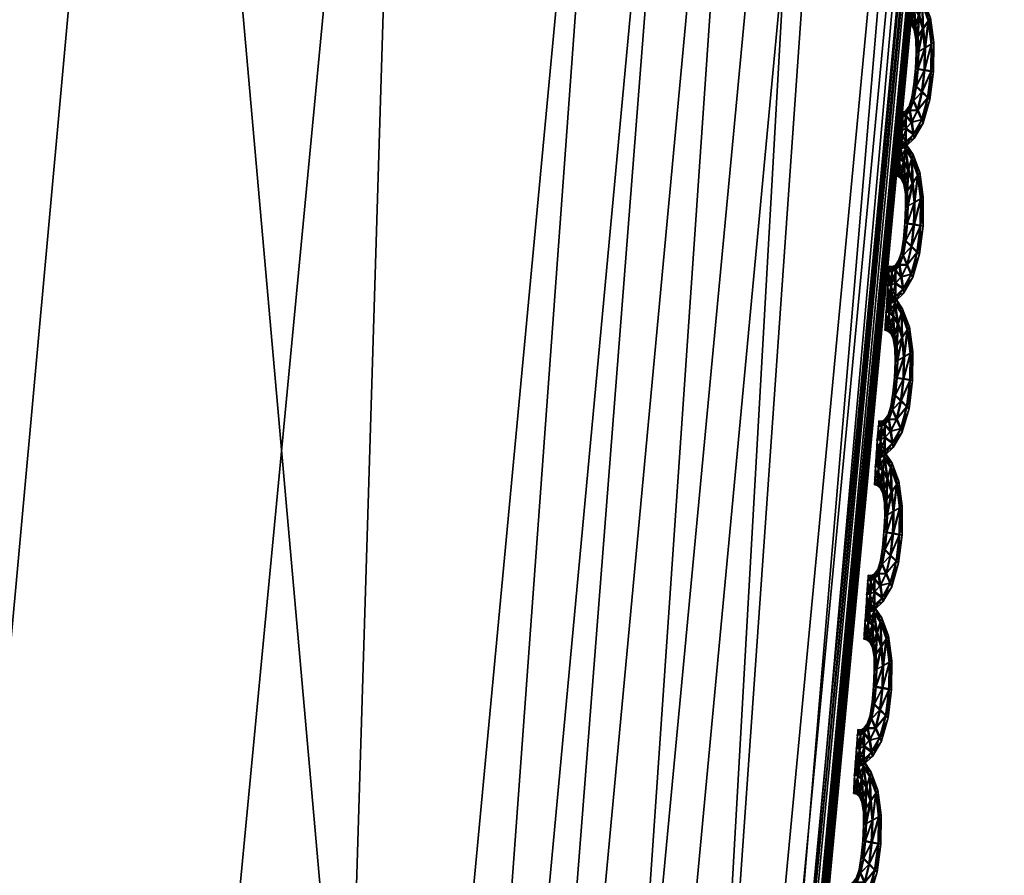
# Model space of a CAD drawing. Extents: x -7.4 to 7.4, y -11.5 to 9.8.
# Tile 366 of 469: x 7.056 to 7.428, y -0.808 to -0.485. Entities that reach past the tile are written whole.
import ezdxf

# ---------------------------------------------------------------- set-up
doc = ezdxf.new("R2010")
doc.units = 0
doc.header["$MEASUREMENT"] = 0
for name, color, linetype in [('A-FURN-3-ST', 150, 'Continuous'), ('A-FURN-3-ST-SEAM', 130, 'Continuous'), ('A-FURN-3-ST-SI', 160, 'Continuous')]:
    doc.layers.add(name, color=color, linetype=linetype)

msp = doc.modelspace()

# ---------------------------------------------------------------- meshes
at = {"layer": 'A-FURN-3-ST'}
mesh = msp.add_polyface(dxfattribs=at)
corners = [(7.22977, 2.47974, 1.00292), (7.35379, 1.23499, 1.00342), (7.0974, 1.23355, 0.61819), (6.97746, 2.47748, 0.61819), (7.36432, -0.11388, 1.00364), (7.10761, -0.11441, 0.61819), (7.23187, -1.52018, 1.00345), (6.97947, -1.51977, 0.61819), (6.94358, -2.93336, 1.00296), (6.70064, -2.932, 0.61819), (6.49747, -4.30695, 1.00243), (6.26973, -4.302, 0.61819), (2.26399, -2.9313, 0.55836), (2.16775, -1.51952, 0.55836), (3.0253, -1.51952, 0.55836), (3.10702, -2.9313, 0.55836), (2.93167, -0.11466, 0.55836), (2.84505, 1.23285, 0.55836), (2.08805, -0.11466, 0.55836), (2.77575, 2.47636, 0.55836), (2.02663, 1.23285, 0.55836), (2.45224, -5.39073, 0.55836), (2.3693, -4.27613, 0.55836), (3.15503, -4.27547, 0.55836), (4.17159, -2.9313, 0.55836), (5.25451, -2.9313, 0.55836), (4.97271, -4.28639, 0.55836), (4.06343, -4.27934, 0.55836), (3.87811, -5.41615, 0.55836), (4.60186, -5.47272, 0.55836), (6.4913, -0.11462, 0.56582), (6.37871, -1.51956, 0.56582), (5.48815, -0.11466, 0.55836), (5.42456, -1.51952, 0.55836), (6.12967, -2.93138, 0.56582), (6.47938, 1.23293, 0.56582), (6.36909, 2.47649, 0.56582), (5.45958, 1.23285, 0.55836), (5.36104, 2.47636, 0.55836), (5.74344, -4.29463, 0.56582), (4.17689, -0.11466, 0.55836), (4.20372, -1.51956, 0.55836), (4.11143, 1.23285, 0.55836), (4.02429, 2.47636, 0.55836)]
mesh.append_faces([[corners[k] for k in face] for face in [(0, 1, 2), (2, 3, 0), (4, 5, 2), (2, 1, 4), (6, 7, 5), (5, 4, 6), (8, 9, 7), (7, 6, 8), (10, 11, 9), (9, 8, 10), (24, 25, 26), (26, 27, 24), (27, 26, 29), (30, 5, 7), (7, 31, 30), (32, 30, 31), (31, 33, 32), (33, 31, 34), (34, 25, 33), (31, 7, 9), (9, 34, 31), (3, 2, 35), (35, 36, 3), (36, 35, 37), (37, 38, 36), (35, 30, 32), (32, 37, 35), (2, 5, 30), (30, 35, 2), (34, 9, 11), (11, 39, 34), (25, 34, 39), (39, 26, 25), (40, 32, 33), (33, 41, 40), (41, 33, 25), (25, 24, 41), (38, 37, 42), (42, 43, 38), (37, 32, 40), (40, 42, 37)]])
mesh.append_faces([[corners[k] for k in face] for face in [(12, 13, 14), (14, 15, 12), (16, 14, 13), (17, 16, 18), (19, 17, 20), (21, 22, 23), (22, 12, 15), (15, 23, 22), (27, 23, 15), (14, 16, 40), (15, 14, 41), (17, 19, 43), (16, 17, 42)]], dxfattribs={"vtx0": -1, "vtx1": -1, "vtx2": -1})
mesh.append_faces([[corners[k] for k in face] for face in [(15, 24, 27), (23, 27, 28)]], dxfattribs={"vtx0": -1, "vtx2": -1})
mesh.append_faces([[corners[k] for k in face] for face in [(40, 41, 14), (41, 24, 15), (43, 42, 17), (42, 40, 16)]], dxfattribs={"vtx1": -1, "vtx2": -1})
mesh = msp.add_polyface(dxfattribs=at)
corners = [(7.42329, -0.11335, 17.73472), (7.29032, -1.52059, 17.72529), (7.2887, -1.52055, 17.71875), (7.42159, -0.11343, 17.72818), (6.99958, -2.93456, 17.69562), (7.00104, -2.93481, 17.70216), (7.29305, -1.52076, 17.73624), (7.4261, -0.11318, 17.74563), (7.00286, -2.93505, 17.73015), (7.2923, -1.52068, 17.75301), (7.27821, -1.51994, 17.76499), (7.4253, -0.11322, 17.76233), (7.41066, -0.11417, 17.77427), (7.00353, -2.93522, 17.71323), (6.90828, -2.91548, 17.75491), (7.19048, -1.5147, 17.77811), (7.16159, -1.51161, 17.86532), (7.32012, -0.12072, 17.78766), (7.29174, -0.12455, 17.87437), (7.21133, -1.51619, 17.76035), (7.34141, -0.11883, 17.76993), (6.9283, -2.92042, 17.737), (6.95977, -2.92669, 17.74057), (7.24537, -1.51812, 17.76362), (7.37663, -0.11644, 17.77306), (6.98992, -2.93254, 17.74221), (6.2829, -0.14293, 18.34951), (6.17035, -1.4969, 18.34232), (6.78616, -1.4995, 18.23655), (6.9137, -0.13967, 18.24374), (6.50859, -2.86604, 18.21899), (7.42329, -0.11335, 17.72247), (7.29032, -1.52059, 17.71304), (7.29305, -1.52076, 17.70791), (7.4261, -0.11318, 17.71734), (7.00353, -2.93522, 17.68478), (7.00104, -2.93481, 17.68992), (6.78853, -2.88553, 18.02829), (7.07303, -1.50547, 18.04795), (7.20377, -0.13218, 18.05602)]
mesh.append_faces([[corners[k] for k in face] for face in [(0, 1, 2), (2, 3, 0), (4, 2, 1), (5, 1, 6), (7, 6, 1), (1, 0, 7), (8, 9, 10), (9, 11, 12), (12, 10, 9), (6, 7, 11), (11, 9, 6), (13, 6, 9), (14, 15, 16), (15, 17, 18), (18, 16, 15), (19, 20, 17), (17, 15, 19), (21, 19, 15), (22, 23, 19), (23, 24, 20), (20, 19, 23), (10, 12, 24), (24, 23, 10), (25, 10, 23), (26, 27, 28), (28, 29, 26), (30, 28, 27), (31, 32, 33), (33, 34, 31), (35, 33, 32), (36, 32, 2), (3, 2, 32), (32, 31, 3), (37, 38, 28), (29, 28, 38), (38, 39, 29), (39, 38, 16), (16, 18, 39), (16, 38, 37)]])
at = {"layer": 'A-FURN-3-ST-SEAM'}
mesh = msp.add_polyface(dxfattribs=at)
corners = [(7.39883, -0.48518, 17.73038), (7.39994, -0.49404, 17.73042), (7.39748, -0.49548, 17.73168), (7.39729, -0.50389, 17.73164), (7.40097, -0.49342, 17.72703), (7.39677, -0.48823, 17.73168), (7.39483, -0.50348, 17.73035), (7.39982, -0.50426, 17.73038), (7.40089, -0.5043, 17.72703), (7.3997, -0.48399, 17.72703), (7.39653, -0.47892, 17.73035), (7.39507, -0.49688, 17.73038), (7.3942, -0.51003, 17.73031), (7.39634, -0.51217, 17.7316), (7.40006, -0.50409, 17.72365), (7.40017, -0.49388, 17.72369), (7.39519, -0.48308, 17.73164), (7.39483, -0.4912, 17.73038), (7.39401, -0.50323, 17.727), (7.39428, -0.49734, 17.72703), (7.39859, -0.51427, 17.73035), (7.39954, -0.51497, 17.72696), (7.39883, -0.5141, 17.72361), (7.39907, -0.48506, 17.72365), (7.39713, -0.47727, 17.72696), (7.39409, -0.47521, 17.73031), (7.3942, -0.49227, 17.72703), (7.39349, -0.50912, 17.72696), (7.39321, -0.51551, 17.73027), (7.39471, -0.51909, 17.73152), (7.39669, -0.51192, 17.72232), (7.3976, -0.50364, 17.7224), (7.3978, -0.49528, 17.7224), (7.39337, -0.48007, 17.7316), (7.39396, -0.48724, 17.73038), (7.39361, -0.48868, 17.72703), (7.39531, -0.49672, 17.72365), (7.39507, -0.50331, 17.72365), (7.39507, -0.49103, 17.72365), (7.3963, -0.52259, 17.73027), (7.39701, -0.52383, 17.72688), (7.39653, -0.52242, 17.72354), (7.39503, -0.51884, 17.72228), (7.39713, -0.48803, 17.7224), (7.39677, -0.47875, 17.72361), (7.39444, -0.47332, 17.72692), (7.39234, -0.47369, 17.73027), (7.3942, -0.48708, 17.72365), (7.39444, -0.50982, 17.72361), (7.39273, -0.51406, 17.72692), (7.39178, -0.51913, 17.73027), (7.39246, -0.52362, 17.73149), (7.39345, -0.5153, 17.72354), (7.39258, -0.47171, 17.72688), (7.39191, -0.4788, 17.73156), (7.39273, -0.48489, 17.73038), (7.39262, -0.48662, 17.72703), (7.39298, -0.48473, 17.72365), (7.39555, -0.48288, 17.7224), (7.39321, -0.52807, 17.73019), (7.39361, -0.52964, 17.72685), (7.39345, -0.52787, 17.7235), (7.39278, -0.52337, 17.72224), (7.39203, -0.51897, 17.72354), (7.39432, -0.47509, 17.72358), (7.39258, -0.47356, 17.72354), (7.39135, -0.47134, 17.72688), (7.39107, -0.47332, 17.73027), (7.39369, -0.47986, 17.72236), (7.39167, -0.51736, 17.72688), (7.39032, -0.52106, 17.73023), (7.39024, -0.52601, 17.73145), (7.39135, -0.47319, 17.72354), (7.39072, -0.47847, 17.73156), (7.39155, -0.48386, 17.73035), (7.39155, -0.48572, 17.727), (7.39178, -0.48374, 17.72361), (7.39032, -0.53091, 17.73015), (7.39044, -0.53269, 17.72681), (7.39056, -0.53075, 17.72342), (7.3906, -0.52576, 17.72221), (7.39056, -0.52086, 17.7235), (7.39044, -0.51913, 17.72688), (7.39222, -0.47859, 17.72232), (7.39103, -0.47826, 17.72232), (7.38902, -0.52169, 17.73023), (7.38866, -0.52684, 17.73145), (7.3904, -0.48358, 17.73035), (7.3904, -0.48543, 17.727), (7.39064, -0.48345, 17.72361), (7.38926, -0.51967, 17.72685), (7.38838, -0.5319, 17.73015), (7.38838, -0.53371, 17.72677), (7.38862, -0.5317, 17.72342), (7.38898, -0.52655, 17.72221), (7.38926, -0.52147, 17.7235), (7.38807, -0.51958, 17.72685), (7.38783, -0.5216, 17.73019), (7.38743, -0.52679, 17.73145), (7.38807, -0.52144, 17.72346), (7.38716, -0.53186, 17.73015), (7.38712, -0.53371, 17.72677), (7.38739, -0.5317, 17.72342), (7.38779, -0.52655, 17.72217)]
mesh.append_faces([[corners[k] for k in face] for face in [(2, 1, 0), (1, 2, 3), (0, 1, 4), (0, 5, 2), (6, 3, 2), (3, 7, 1), (8, 4, 1), (4, 9, 0), (5, 0, 10), (11, 2, 5), (3, 6, 12), (2, 11, 6), (7, 3, 13), (1, 7, 8), (4, 8, 14), (9, 4, 15), (10, 0, 9), (10, 16, 5), (5, 17, 11), (12, 6, 18), (12, 13, 3), (6, 11, 19), (13, 20, 7), (21, 8, 7), (22, 14, 8), (14, 15, 4), (15, 23, 9), (9, 24, 10), (16, 10, 25), (17, 5, 16), (11, 17, 26), (19, 18, 6), (18, 27, 12), (13, 12, 28), (26, 19, 11), (20, 13, 29), (7, 20, 21), (8, 21, 22), (14, 22, 30), (15, 14, 31), (23, 15, 32), (24, 9, 23), (25, 10, 24), (25, 33, 16), (16, 34, 17), (35, 26, 17), (18, 19, 36), (27, 18, 37), (28, 12, 27), (28, 29, 13), (19, 26, 38), (29, 39, 20), (40, 21, 20), (41, 22, 21), (42, 30, 22), (30, 31, 14), (31, 32, 15), (32, 43, 23), (23, 44, 24), (24, 45, 25), (33, 25, 46), (34, 16, 33), (17, 34, 35), (26, 35, 47), (38, 36, 19), (36, 37, 18), (37, 48, 27), (27, 49, 28), (29, 28, 50), (47, 38, 26), (39, 29, 51), (20, 39, 40), (21, 40, 41), (22, 41, 42), (30, 42, 52), (31, 30, 48), (32, 31, 37), (43, 32, 36), (44, 23, 43), (45, 24, 44), (25, 45, 53), (53, 46, 25), (46, 54, 33), (33, 55, 34), (56, 35, 34), (57, 47, 35), (36, 38, 43), (37, 36, 32), (48, 37, 31), (49, 27, 48), (50, 28, 49), (50, 51, 29), (38, 47, 58), (51, 59, 39), (60, 40, 39), (61, 41, 40), (62, 42, 41), (63, 52, 42), (52, 48, 30), (43, 58, 44), (44, 64, 45), (65, 53, 45), (46, 53, 66), (54, 46, 67), (55, 33, 54), (34, 55, 56), (35, 56, 57), (47, 57, 68), (58, 43, 38), (48, 52, 49), (49, 69, 50), (51, 50, 70), (68, 58, 47), (59, 51, 71), (39, 59, 60), (40, 60, 61), (41, 61, 62), (42, 62, 63), (52, 63, 69), (64, 44, 58), (45, 64, 65), (53, 65, 72), (72, 66, 53), (66, 67, 46), (67, 73, 54), (54, 74, 55), (56, 55, 74), (57, 56, 75), (68, 57, 76), (69, 49, 52), (70, 50, 69), (70, 71, 51), (58, 68, 64), (71, 77, 59), (78, 60, 59), (79, 61, 60), (80, 62, 61), (81, 63, 62), (82, 69, 63), (83, 65, 64), (84, 72, 65), (74, 54, 73), (74, 75, 56), (75, 76, 57), (76, 83, 68), (69, 82, 70), (71, 70, 85), (64, 68, 83), (77, 71, 86), (59, 77, 78), (60, 78, 79), (61, 79, 80), (62, 80, 81), (63, 81, 82), (65, 83, 84), (73, 87, 74), (75, 74, 87), (76, 75, 88), (83, 76, 89), (70, 82, 90), (90, 85, 70), (85, 86, 71), (86, 91, 77), (78, 77, 91), (79, 78, 92), (80, 79, 93), (81, 80, 94), (82, 81, 95), (89, 84, 83), (87, 88, 75), (88, 89, 76), (95, 90, 82), (85, 90, 96), (86, 85, 97), (91, 86, 98), (91, 92, 78), (92, 93, 79), (93, 94, 80), (94, 95, 81), (90, 95, 99), (99, 96, 90), (96, 97, 85), (97, 98, 86), (98, 100, 91), (92, 91, 100), (93, 92, 101), (94, 93, 102), (95, 94, 103), (103, 99, 95), (100, 101, 92), (101, 102, 93), (102, 103, 94)]])
mesh = msp.add_polyface(dxfattribs=at)
corners = [(7.39487, -0.54356, 17.73019), (7.39598, -0.55242, 17.73023), (7.39353, -0.55382, 17.73145), (7.39333, -0.56223, 17.73145), (7.39701, -0.5518, 17.72685), (7.39281, -0.54657, 17.73145), (7.39088, -0.56182, 17.73015), (7.39586, -0.5626, 17.73019), (7.39693, -0.56268, 17.72685), (7.39574, -0.54233, 17.72685), (7.39258, -0.53726, 17.73015), (7.39111, -0.55522, 17.73019), (7.39024, -0.56833, 17.73012), (7.39238, -0.57051, 17.73141), (7.3961, -0.56243, 17.72346), (7.39622, -0.55226, 17.7235), (7.39123, -0.54142, 17.73145), (7.39088, -0.54954, 17.73019), (7.39005, -0.56157, 17.72681), (7.39032, -0.55567, 17.72681), (7.39463, -0.57261, 17.73015), (7.39558, -0.57335, 17.72677), (7.39487, -0.57244, 17.72342), (7.39511, -0.5434, 17.72346), (7.39317, -0.53561, 17.72677), (7.39013, -0.53355, 17.73012), (7.39024, -0.55057, 17.72685), (7.38953, -0.56746, 17.72677), (7.38926, -0.5738, 17.73008), (7.39076, -0.57743, 17.73133), (7.39273, -0.57026, 17.72213), (7.39365, -0.56198, 17.72221), (7.39384, -0.55362, 17.72221), (7.38941, -0.53841, 17.73141), (7.39, -0.54554, 17.73019), (7.38965, -0.54702, 17.72685), (7.39135, -0.55506, 17.72346), (7.39111, -0.56165, 17.72342), (7.39111, -0.54937, 17.72346), (7.39234, -0.58093, 17.73008), (7.39306, -0.58217, 17.72669), (7.39258, -0.58077, 17.72335), (7.39107, -0.57718, 17.72209), (7.39317, -0.54637, 17.72221), (7.39281, -0.53709, 17.72342), (7.39048, -0.53166, 17.72673), (7.38838, -0.53199, 17.73008), (7.39024, -0.54538, 17.72346), (7.39048, -0.56816, 17.72338), (7.38878, -0.5724, 17.72673), (7.38783, -0.57747, 17.73004), (7.3885, -0.58196, 17.7313), (7.38949, -0.57364, 17.72335), (7.38862, -0.53001, 17.72669), (7.38795, -0.53714, 17.73137), (7.38882, -0.54319, 17.73019), (7.38866, -0.54492, 17.72685), (7.38906, -0.54302, 17.72346), (7.39159, -0.54122, 17.72217), (7.38926, -0.58637, 17.73), (7.38965, -0.58798, 17.72665), (7.38949, -0.58621, 17.72327), (7.38886, -0.58171, 17.72205), (7.38811, -0.57726, 17.72335), (7.39036, -0.53339, 17.72338), (7.38862, -0.53186, 17.72335), (7.38739, -0.52964, 17.72669), (7.38716, -0.53162, 17.73008), (7.38973, -0.53816, 17.72217), (7.38771, -0.5757, 17.72669), (7.38636, -0.57937, 17.73004), (7.38633, -0.58435, 17.73126), (7.38739, -0.53149, 17.72335), (7.38676, -0.53681, 17.73137), (7.38759, -0.5422, 17.73015), (7.38759, -0.54402, 17.72681), (7.38783, -0.54204, 17.72342), (7.38636, -0.58925, 17.72997), (7.38648, -0.59099, 17.72662), (7.3866, -0.58905, 17.72323), (7.38664, -0.5841, 17.72202), (7.3866, -0.5792, 17.72331), (7.38648, -0.57743, 17.72669), (7.38826, -0.53693, 17.72213), (7.38708, -0.5366, 17.72213), (7.38506, -0.57998, 17.73), (7.3847, -0.58513, 17.73126), (7.38644, -0.54192, 17.73015), (7.38644, -0.54373, 17.72681), (7.38668, -0.54175, 17.72342), (7.3853, -0.57796, 17.72665), (7.38443, -0.5902, 17.72997), (7.38446, -0.59202, 17.72658), (7.3847, -0.59004, 17.72323), (7.38502, -0.58489, 17.72198), (7.3853, -0.57982, 17.72331), (7.38415, -0.57788, 17.72665), (7.38387, -0.5799, 17.73), (7.38348, -0.58509, 17.73122), (7.38411, -0.57974, 17.72327), (7.3832, -0.5902, 17.72993), (7.38316, -0.59202, 17.72658), (7.38343, -0.59, 17.72323), (7.38383, -0.58485, 17.72198)]
mesh.append_faces([[corners[k] for k in face] for face in [(2, 1, 0), (1, 2, 3), (0, 1, 4), (0, 5, 2), (6, 3, 2), (3, 7, 1), (8, 4, 1), (4, 9, 0), (5, 0, 10), (11, 2, 5), (3, 6, 12), (2, 11, 6), (7, 3, 13), (1, 7, 8), (4, 8, 14), (9, 4, 15), (10, 0, 9), (10, 16, 5), (5, 17, 11), (12, 6, 18), (12, 13, 3), (6, 11, 19), (13, 20, 7), (21, 8, 7), (22, 14, 8), (14, 15, 4), (15, 23, 9), (9, 24, 10), (16, 10, 25), (17, 5, 16), (11, 17, 26), (19, 18, 6), (18, 27, 12), (13, 12, 28), (26, 19, 11), (20, 13, 29), (7, 20, 21), (8, 21, 22), (14, 22, 30), (15, 14, 31), (23, 15, 32), (24, 9, 23), (25, 10, 24), (25, 33, 16), (16, 34, 17), (35, 26, 17), (18, 19, 36), (27, 18, 37), (28, 12, 27), (28, 29, 13), (19, 26, 38), (29, 39, 20), (40, 21, 20), (41, 22, 21), (42, 30, 22), (30, 31, 14), (31, 32, 15), (32, 43, 23), (23, 44, 24), (24, 45, 25), (33, 25, 46), (34, 16, 33), (17, 34, 35), (26, 35, 47), (38, 36, 19), (36, 37, 18), (37, 48, 27), (27, 49, 28), (29, 28, 50), (47, 38, 26), (39, 29, 51), (20, 39, 40), (21, 40, 41), (22, 41, 42), (30, 42, 52), (31, 30, 48), (32, 31, 37), (43, 32, 36), (44, 23, 43), (45, 24, 44), (25, 45, 53), (53, 46, 25), (46, 54, 33), (33, 55, 34), (56, 35, 34), (57, 47, 35), (36, 38, 43), (37, 36, 32), (48, 37, 31), (49, 27, 48), (50, 28, 49), (50, 51, 29), (38, 47, 58), (51, 59, 39), (60, 40, 39), (61, 41, 40), (62, 42, 41), (63, 52, 42), (52, 48, 30), (43, 58, 44), (44, 64, 45), (65, 53, 45), (46, 53, 66), (54, 46, 67), (55, 33, 54), (34, 55, 56), (35, 56, 57), (47, 57, 68), (58, 43, 38), (48, 52, 49), (49, 69, 50), (51, 50, 70), (68, 58, 47), (59, 51, 71), (39, 59, 60), (40, 60, 61), (41, 61, 62), (42, 62, 63), (52, 63, 69), (64, 44, 58), (45, 64, 65), (53, 65, 72), (72, 66, 53), (66, 67, 46), (67, 73, 54), (54, 74, 55), (56, 55, 74), (57, 56, 75), (68, 57, 76), (69, 49, 52), (70, 50, 69), (70, 71, 51), (58, 68, 64), (71, 77, 59), (78, 60, 59), (79, 61, 60), (80, 62, 61), (81, 63, 62), (82, 69, 63), (83, 65, 64), (84, 72, 65), (74, 54, 73), (74, 75, 56), (75, 76, 57), (76, 83, 68), (69, 82, 70), (71, 70, 85), (64, 68, 83), (77, 71, 86), (59, 77, 78), (60, 78, 79), (61, 79, 80), (62, 80, 81), (63, 81, 82), (65, 83, 84), (73, 87, 74), (75, 74, 87), (76, 75, 88), (83, 76, 89), (70, 82, 90), (90, 85, 70), (85, 86, 71), (86, 91, 77), (78, 77, 91), (79, 78, 92), (80, 79, 93), (81, 80, 94), (82, 81, 95), (89, 84, 83), (87, 88, 75), (88, 89, 76), (95, 90, 82), (85, 90, 96), (86, 85, 97), (91, 86, 98), (91, 92, 78), (92, 93, 79), (93, 94, 80), (94, 95, 81), (90, 95, 99), (99, 96, 90), (96, 97, 85), (97, 98, 86), (98, 100, 91), (92, 91, 100), (93, 92, 101), (94, 93, 102), (95, 94, 103), (103, 99, 95), (100, 101, 92), (101, 102, 93), (102, 103, 94)]])
mesh = msp.add_polyface(dxfattribs=at)
corners = [(7.39092, -0.6019, 17.73), (7.39203, -0.61076, 17.73004), (7.38957, -0.6122, 17.73126), (7.38937, -0.62057, 17.73126), (7.39306, -0.61014, 17.72665), (7.38886, -0.60491, 17.73126), (7.38692, -0.62016, 17.72997), (7.39191, -0.62094, 17.73), (7.39298, -0.62102, 17.72665), (7.39178, -0.60071, 17.72665), (7.38862, -0.5956, 17.72997), (7.38716, -0.61356, 17.73), (7.38629, -0.62667, 17.72993), (7.38842, -0.62885, 17.73122), (7.39214, -0.62077, 17.72327), (7.39226, -0.6106, 17.72331), (7.38728, -0.59976, 17.73126), (7.38692, -0.60788, 17.73), (7.38609, -0.61991, 17.72662), (7.38636, -0.61398, 17.72662), (7.39068, -0.63099, 17.72997), (7.39163, -0.63169, 17.72658), (7.39092, -0.63078, 17.72323), (7.39115, -0.60174, 17.72327), (7.38921, -0.59395, 17.72658), (7.38617, -0.59185, 17.72993), (7.38629, -0.60891, 17.72665), (7.38557, -0.62576, 17.72658), (7.3853, -0.63214, 17.72989), (7.3868, -0.63573, 17.73114), (7.38878, -0.6286, 17.72194), (7.38969, -0.62032, 17.72202), (7.38989, -0.61196, 17.72202), (7.38546, -0.59671, 17.73122), (7.38605, -0.60388, 17.73), (7.38569, -0.60532, 17.72665), (7.38743, -0.61336, 17.72327), (7.38716, -0.61995, 17.72323), (7.38716, -0.60771, 17.72327), (7.38838, -0.63927, 17.72989), (7.3891, -0.64051, 17.7265), (7.38862, -0.63911, 17.72315), (7.38712, -0.63548, 17.7219), (7.38921, -0.60466, 17.72202), (7.38886, -0.59544, 17.72323), (7.38652, -0.58996, 17.72654), (7.38443, -0.59033, 17.72989), (7.38629, -0.60372, 17.72327), (7.38652, -0.6265, 17.7232), (7.38482, -0.6307, 17.72654), (7.38391, -0.63577, 17.72985), (7.38454, -0.6403, 17.7311), (7.38553, -0.63198, 17.72315), (7.3847, -0.58835, 17.7265), (7.38399, -0.59544, 17.73118), (7.38486, -0.60153, 17.73), (7.3847, -0.60326, 17.72665), (7.3851, -0.60137, 17.72327), (7.38763, -0.59951, 17.72198), (7.3853, -0.64471, 17.72981), (7.38569, -0.64632, 17.72647), (7.38553, -0.64455, 17.72308), (7.3849, -0.64001, 17.72186), (7.38415, -0.6356, 17.72315), (7.3864, -0.59169, 17.7232), (7.38466, -0.59016, 17.72315), (7.38343, -0.58794, 17.7265), (7.3832, -0.58996, 17.72989), (7.38577, -0.59651, 17.72198), (7.38376, -0.634, 17.7265), (7.38241, -0.6377, 17.72985), (7.38237, -0.64265, 17.73107), (7.38343, -0.58979, 17.72315), (7.38281, -0.59511, 17.73118), (7.38364, -0.6005, 17.72997), (7.38364, -0.60232, 17.72662), (7.38387, -0.60034, 17.72323), (7.38241, -0.64755, 17.72978), (7.38253, -0.64933, 17.72639), (7.38264, -0.64739, 17.72304), (7.38268, -0.6424, 17.72183), (7.38264, -0.6375, 17.72312), (7.38253, -0.63577, 17.7265), (7.38431, -0.59523, 17.72194), (7.38312, -0.5949, 17.72194), (7.3811, -0.63828, 17.72981), (7.38075, -0.64343, 17.73107), (7.38249, -0.60021, 17.72997), (7.38249, -0.60203, 17.72662), (7.38273, -0.60005, 17.72323), (7.38134, -0.63631, 17.72647), (7.38051, -0.6485, 17.72978), (7.38051, -0.65036, 17.72639), (7.38075, -0.64834, 17.72304), (7.3811, -0.64319, 17.72179), (7.38134, -0.63812, 17.72308), (7.38019, -0.63622, 17.72647), (7.37992, -0.63824, 17.72981), (7.37952, -0.64339, 17.73103), (7.38019, -0.63804, 17.72308), (7.37924, -0.6485, 17.72974), (7.37924, -0.65031, 17.72639), (7.37948, -0.6483, 17.723), (7.37988, -0.64315, 17.72179)]
mesh.append_faces([[corners[k] for k in face] for face in [(2, 1, 0), (1, 2, 3), (0, 1, 4), (0, 5, 2), (6, 3, 2), (3, 7, 1), (8, 4, 1), (4, 9, 0), (5, 0, 10), (11, 2, 5), (3, 6, 12), (2, 11, 6), (7, 3, 13), (1, 7, 8), (4, 8, 14), (9, 4, 15), (10, 0, 9), (10, 16, 5), (5, 17, 11), (12, 6, 18), (12, 13, 3), (6, 11, 19), (13, 20, 7), (21, 8, 7), (22, 14, 8), (14, 15, 4), (15, 23, 9), (9, 24, 10), (16, 10, 25), (17, 5, 16), (11, 17, 26), (19, 18, 6), (18, 27, 12), (13, 12, 28), (26, 19, 11), (20, 13, 29), (7, 20, 21), (8, 21, 22), (14, 22, 30), (15, 14, 31), (23, 15, 32), (24, 9, 23), (25, 10, 24), (25, 33, 16), (16, 34, 17), (35, 26, 17), (18, 19, 36), (27, 18, 37), (28, 12, 27), (28, 29, 13), (19, 26, 38), (29, 39, 20), (40, 21, 20), (41, 22, 21), (42, 30, 22), (30, 31, 14), (31, 32, 15), (32, 43, 23), (23, 44, 24), (24, 45, 25), (33, 25, 46), (34, 16, 33), (17, 34, 35), (26, 35, 47), (38, 36, 19), (36, 37, 18), (37, 48, 27), (27, 49, 28), (29, 28, 50), (47, 38, 26), (39, 29, 51), (20, 39, 40), (21, 40, 41), (22, 41, 42), (30, 42, 52), (31, 30, 48), (32, 31, 37), (43, 32, 36), (44, 23, 43), (45, 24, 44), (25, 45, 53), (53, 46, 25), (46, 54, 33), (33, 55, 34), (56, 35, 34), (57, 47, 35), (36, 38, 43), (37, 36, 32), (48, 37, 31), (49, 27, 48), (50, 28, 49), (50, 51, 29), (38, 47, 58), (51, 59, 39), (60, 40, 39), (61, 41, 40), (62, 42, 41), (63, 52, 42), (52, 48, 30), (43, 58, 44), (44, 64, 45), (65, 53, 45), (46, 53, 66), (54, 46, 67), (55, 33, 54), (34, 55, 56), (35, 56, 57), (47, 57, 68), (58, 43, 38), (48, 52, 49), (49, 69, 50), (51, 50, 70), (68, 58, 47), (59, 51, 71), (39, 59, 60), (40, 60, 61), (41, 61, 62), (42, 62, 63), (52, 63, 69), (64, 44, 58), (45, 64, 65), (53, 65, 72), (72, 66, 53), (66, 67, 46), (67, 73, 54), (54, 74, 55), (56, 55, 74), (57, 56, 75), (68, 57, 76), (69, 49, 52), (70, 50, 69), (70, 71, 51), (58, 68, 64), (71, 77, 59), (78, 60, 59), (79, 61, 60), (80, 62, 61), (81, 63, 62), (82, 69, 63), (83, 65, 64), (84, 72, 65), (74, 54, 73), (74, 75, 56), (75, 76, 57), (76, 83, 68), (69, 82, 70), (71, 70, 85), (64, 68, 83), (77, 71, 86), (59, 77, 78), (60, 78, 79), (61, 79, 80), (62, 80, 81), (63, 81, 82), (65, 83, 84), (73, 87, 74), (75, 74, 87), (76, 75, 88), (83, 76, 89), (70, 82, 90), (90, 85, 70), (85, 86, 71), (86, 91, 77), (78, 77, 91), (79, 78, 92), (80, 79, 93), (81, 80, 94), (82, 81, 95), (89, 84, 83), (87, 88, 75), (88, 89, 76), (95, 90, 82), (85, 90, 96), (86, 85, 97), (91, 86, 98), (91, 92, 78), (92, 93, 79), (93, 94, 80), (94, 95, 81), (90, 95, 99), (99, 96, 90), (96, 97, 85), (97, 98, 86), (98, 100, 91), (92, 91, 100), (93, 92, 101), (94, 93, 102), (95, 94, 103), (103, 99, 95), (100, 101, 92), (101, 102, 93), (102, 103, 94)]])
mesh = msp.add_polyface(dxfattribs=at)
corners = [(7.38696, -0.66024, 17.72981), (7.38807, -0.6691, 17.72981), (7.38561, -0.67054, 17.73107), (7.38541, -0.67891, 17.73107), (7.3891, -0.66853, 17.72647), (7.3849, -0.66325, 17.73107), (7.38296, -0.67846, 17.72978), (7.38795, -0.67932, 17.72981), (7.38902, -0.67936, 17.72647), (7.38783, -0.65905, 17.72647), (7.38466, -0.6539, 17.72978), (7.38324, -0.67186, 17.72981), (7.38233, -0.68501, 17.72974), (7.38446, -0.68719, 17.73103), (7.38819, -0.67916, 17.72308), (7.38831, -0.66894, 17.72312), (7.38332, -0.6581, 17.73107), (7.38296, -0.66622, 17.72981), (7.38213, -0.67821, 17.72643), (7.38245, -0.67232, 17.72643), (7.38672, -0.68933, 17.72974), (7.38767, -0.69003, 17.72639), (7.38696, -0.68913, 17.72304), (7.3872, -0.66008, 17.72308), (7.38526, -0.65229, 17.72639), (7.38221, -0.65019, 17.72974), (7.38233, -0.66725, 17.72647), (7.38162, -0.6841, 17.72639), (7.38134, -0.69049, 17.7297), (7.38284, -0.69407, 17.73095), (7.38482, -0.68694, 17.72175), (7.38573, -0.67866, 17.72179), (7.38593, -0.6703, 17.72183), (7.3815, -0.65505, 17.73103), (7.38209, -0.66218, 17.72981), (7.38173, -0.66366, 17.72647), (7.38348, -0.6717, 17.72308), (7.3832, -0.67829, 17.72304), (7.3832, -0.66601, 17.72308), (7.38443, -0.69761, 17.7297), (7.38514, -0.69889, 17.72631), (7.38466, -0.69745, 17.72297), (7.38316, -0.69382, 17.72171), (7.38526, -0.663, 17.72183), (7.3849, -0.65373, 17.72304), (7.38256, -0.6483, 17.72635), (7.38047, -0.64862, 17.7297), (7.38233, -0.66202, 17.72308), (7.38256, -0.68484, 17.723), (7.38086, -0.68904, 17.72635), (7.37996, -0.69411, 17.72966), (7.38059, -0.6986, 17.73092), (7.38158, -0.69028, 17.72297), (7.38075, -0.64665, 17.72631), (7.38003, -0.65373, 17.73099), (7.38091, -0.65983, 17.72981), (7.38079, -0.66156, 17.72643), (7.38114, -0.65966, 17.72308), (7.38367, -0.65785, 17.72179), (7.38134, -0.70305, 17.72962), (7.38173, -0.70462, 17.72628), (7.38158, -0.70284, 17.72289), (7.38094, -0.69835, 17.72167), (7.38019, -0.6939, 17.72293), (7.38245, -0.65003, 17.723), (7.38071, -0.64846, 17.72297), (7.37948, -0.64623, 17.72631), (7.37924, -0.64825, 17.7297), (7.38186, -0.6548, 17.72179), (7.3798, -0.69234, 17.72631), (7.37845, -0.696, 17.72966), (7.37841, -0.70099, 17.73088), (7.37948, -0.64809, 17.72297), (7.37885, -0.6534, 17.73099), (7.37972, -0.6588, 17.72978), (7.37968, -0.66066, 17.72643), (7.37996, -0.65864, 17.72304), (7.37845, -0.70589, 17.72958), (7.37857, -0.70762, 17.7262), (7.37869, -0.70569, 17.72285), (7.37873, -0.7007, 17.72163), (7.37869, -0.69584, 17.72293), (7.37857, -0.69407, 17.72631), (7.38035, -0.65353, 17.72175), (7.37916, -0.6532, 17.72175), (7.37714, -0.69662, 17.72962), (7.37679, -0.70177, 17.73088), (7.37853, -0.65851, 17.72978), (7.37853, -0.66037, 17.72643), (7.37877, -0.65835, 17.72304), (7.37738, -0.6946, 17.72628), (7.37655, -0.70684, 17.72958), (7.37655, -0.70865, 17.7262), (7.37679, -0.70664, 17.72285), (7.37714, -0.70149, 17.7216), (7.37738, -0.69642, 17.72289), (7.37624, -0.69452, 17.72628), (7.37596, -0.69654, 17.72962), (7.3756, -0.70169, 17.73084), (7.37624, -0.69633, 17.72289), (7.37528, -0.7068, 17.72955), (7.37528, -0.70861, 17.7262), (7.37552, -0.70659, 17.72281), (7.37592, -0.70144, 17.7216)]
mesh.append_faces([[corners[k] for k in face] for face in [(2, 1, 0), (1, 2, 3), (0, 1, 4), (0, 5, 2), (6, 3, 2), (3, 7, 1), (8, 4, 1), (4, 9, 0), (5, 0, 10), (11, 2, 5), (3, 6, 12), (2, 11, 6), (7, 3, 13), (1, 7, 8), (4, 8, 14), (9, 4, 15), (10, 0, 9), (10, 16, 5), (5, 17, 11), (12, 6, 18), (12, 13, 3), (6, 11, 19), (13, 20, 7), (21, 8, 7), (22, 14, 8), (14, 15, 4), (15, 23, 9), (9, 24, 10), (16, 10, 25), (17, 5, 16), (11, 17, 26), (19, 18, 6), (18, 27, 12), (13, 12, 28), (26, 19, 11), (20, 13, 29), (7, 20, 21), (8, 21, 22), (14, 22, 30), (15, 14, 31), (23, 15, 32), (24, 9, 23), (25, 10, 24), (25, 33, 16), (16, 34, 17), (35, 26, 17), (18, 19, 36), (27, 18, 37), (28, 12, 27), (28, 29, 13), (19, 26, 38), (29, 39, 20), (40, 21, 20), (41, 22, 21), (42, 30, 22), (30, 31, 14), (31, 32, 15), (32, 43, 23), (23, 44, 24), (24, 45, 25), (33, 25, 46), (34, 16, 33), (17, 34, 35), (26, 35, 47), (38, 36, 19), (36, 37, 18), (37, 48, 27), (27, 49, 28), (29, 28, 50), (47, 38, 26), (39, 29, 51), (20, 39, 40), (21, 40, 41), (22, 41, 42), (30, 42, 52), (31, 30, 48), (32, 31, 37), (43, 32, 36), (44, 23, 43), (45, 24, 44), (25, 45, 53), (53, 46, 25), (46, 54, 33), (33, 55, 34), (56, 35, 34), (57, 47, 35), (36, 38, 43), (37, 36, 32), (48, 37, 31), (49, 27, 48), (50, 28, 49), (50, 51, 29), (38, 47, 58), (51, 59, 39), (60, 40, 39), (61, 41, 40), (62, 42, 41), (63, 52, 42), (52, 48, 30), (43, 58, 44), (44, 64, 45), (65, 53, 45), (46, 53, 66), (54, 46, 67), (55, 33, 54), (34, 55, 56), (35, 56, 57), (47, 57, 68), (58, 43, 38), (48, 52, 49), (49, 69, 50), (51, 50, 70), (68, 58, 47), (59, 51, 71), (39, 59, 60), (40, 60, 61), (41, 61, 62), (42, 62, 63), (52, 63, 69), (64, 44, 58), (45, 64, 65), (53, 65, 72), (72, 66, 53), (66, 67, 46), (67, 73, 54), (54, 74, 55), (56, 55, 74), (57, 56, 75), (68, 57, 76), (69, 49, 52), (70, 50, 69), (70, 71, 51), (58, 68, 64), (71, 77, 59), (78, 60, 59), (79, 61, 60), (80, 62, 61), (81, 63, 62), (82, 69, 63), (83, 65, 64), (84, 72, 65), (74, 54, 73), (74, 75, 56), (75, 76, 57), (76, 83, 68), (69, 82, 70), (71, 70, 85), (64, 68, 83), (77, 71, 86), (59, 77, 78), (60, 78, 79), (61, 79, 80), (62, 80, 81), (63, 81, 82), (65, 83, 84), (73, 87, 74), (75, 74, 87), (76, 75, 88), (83, 76, 89), (70, 82, 90), (90, 85, 70), (85, 86, 71), (86, 91, 77), (78, 77, 91), (79, 78, 92), (80, 79, 93), (81, 80, 94), (82, 81, 95), (89, 84, 83), (87, 88, 75), (88, 89, 76), (95, 90, 82), (85, 90, 96), (86, 85, 97), (91, 86, 98), (91, 92, 78), (92, 93, 79), (93, 94, 80), (94, 95, 81), (90, 95, 99), (99, 96, 90), (96, 97, 85), (97, 98, 86), (98, 100, 91), (92, 91, 100), (93, 92, 101), (94, 93, 102), (95, 94, 103), (103, 99, 95), (100, 101, 92), (101, 102, 93), (102, 103, 94)]])
mesh = msp.add_polyface(dxfattribs=at)
corners = [(7.383, -0.71858, 17.72962), (7.38411, -0.72748, 17.72962), (7.38166, -0.72888, 17.73088), (7.38146, -0.73729, 17.73088), (7.38514, -0.72687, 17.72628), (7.38094, -0.72159, 17.73088), (7.379, -0.7368, 17.72958), (7.38399, -0.73766, 17.72962), (7.38506, -0.73774, 17.72628), (7.38387, -0.71739, 17.72628), (7.38071, -0.71224, 17.72958), (7.37928, -0.7302, 17.72962), (7.37837, -0.74335, 17.72955), (7.38051, -0.74553, 17.73084), (7.38423, -0.7375, 17.72289), (7.38435, -0.72728, 17.72289), (7.3794, -0.7164, 17.73088), (7.379, -0.72452, 17.72962), (7.37817, -0.73655, 17.72624), (7.37849, -0.73066, 17.72624), (7.38276, -0.74767, 17.72955), (7.38371, -0.74841, 17.7262), (7.383, -0.74751, 17.72285), (7.38324, -0.71842, 17.72289), (7.38134, -0.71063, 17.7262), (7.37825, -0.70849, 17.72955), (7.37841, -0.72555, 17.72628), (7.3777, -0.74244, 17.7262), (7.37738, -0.74883, 17.72951), (7.37889, -0.75241, 17.73076), (7.38086, -0.74528, 17.72156), (7.38178, -0.737, 17.7216), (7.38197, -0.72864, 17.72163), (7.37754, -0.71335, 17.73084), (7.37814, -0.72052, 17.72962), (7.37778, -0.722, 17.72628), (7.37952, -0.73004, 17.72289), (7.37924, -0.73663, 17.72285), (7.37924, -0.72435, 17.72289), (7.38047, -0.75599, 17.72951), (7.38118, -0.75723, 17.72612), (7.38071, -0.75579, 17.72278), (7.3792, -0.75216, 17.72152), (7.3813, -0.72134, 17.72163), (7.38094, -0.71207, 17.72285), (7.37861, -0.70659, 17.72616), (7.37651, -0.70692, 17.72951), (7.37837, -0.72036, 17.72289), (7.37861, -0.74314, 17.72281), (7.37691, -0.74738, 17.72616), (7.376, -0.75241, 17.72947), (7.37663, -0.75694, 17.73073), (7.37762, -0.74862, 17.72278), (7.37679, -0.70495, 17.72612), (7.37608, -0.71207, 17.7308), (7.37695, -0.71813, 17.72962), (7.37683, -0.71986, 17.72624), (7.37719, -0.71796, 17.72289), (7.37972, -0.71619, 17.7216), (7.37738, -0.76139, 17.72943), (7.37778, -0.76296, 17.72608), (7.37766, -0.76118, 17.7227), (7.37699, -0.75669, 17.72148), (7.37624, -0.75224, 17.72274), (7.37849, -0.70832, 17.72281), (7.37675, -0.70676, 17.72278), (7.37552, -0.70453, 17.72612), (7.37528, -0.70655, 17.72951), (7.3779, -0.71315, 17.72156), (7.37584, -0.75064, 17.72612), (7.37449, -0.75435, 17.72947), (7.37445, -0.75929, 17.73069), (7.37552, -0.70639, 17.72278), (7.37489, -0.7117, 17.7308), (7.37576, -0.71714, 17.72958), (7.37572, -0.71895, 17.72624), (7.376, -0.71698, 17.72285), (7.37449, -0.76419, 17.72939), (7.37461, -0.76596, 17.72601), (7.37473, -0.76403, 17.72266), (7.37477, -0.75904, 17.72144), (7.37473, -0.75414, 17.72274), (7.37461, -0.75237, 17.72608), (7.37643, -0.71183, 17.72156), (7.37521, -0.7115, 17.72156), (7.37319, -0.75492, 17.72943), (7.37283, -0.76007, 17.73069), (7.37461, -0.71681, 17.72958), (7.37457, -0.71867, 17.72624), (7.37485, -0.71665, 17.72285), (7.37342, -0.7529, 17.72608), (7.37259, -0.76514, 17.72939), (7.37259, -0.76695, 17.72601), (7.37283, -0.76493, 17.72266), (7.37319, -0.75978, 17.72141), (7.37342, -0.75472, 17.7227), (7.37228, -0.75282, 17.72608), (7.37204, -0.75484, 17.72943), (7.37164, -0.75999, 17.73065), (7.37228, -0.75463, 17.7227), (7.37133, -0.7651, 17.72936), (7.37133, -0.76691, 17.72597), (7.37156, -0.76489, 17.72262), (7.37196, -0.75974, 17.72141)]
mesh.append_faces([[corners[k] for k in face] for face in [(2, 1, 0), (1, 2, 3), (0, 1, 4), (0, 5, 2), (6, 3, 2), (3, 7, 1), (8, 4, 1), (4, 9, 0), (5, 0, 10), (11, 2, 5), (3, 6, 12), (2, 11, 6), (7, 3, 13), (1, 7, 8), (4, 8, 14), (9, 4, 15), (10, 0, 9), (10, 16, 5), (5, 17, 11), (12, 6, 18), (12, 13, 3), (6, 11, 19), (13, 20, 7), (21, 8, 7), (22, 14, 8), (14, 15, 4), (15, 23, 9), (9, 24, 10), (16, 10, 25), (17, 5, 16), (11, 17, 26), (19, 18, 6), (18, 27, 12), (13, 12, 28), (26, 19, 11), (20, 13, 29), (7, 20, 21), (8, 21, 22), (14, 22, 30), (15, 14, 31), (23, 15, 32), (24, 9, 23), (25, 10, 24), (25, 33, 16), (16, 34, 17), (35, 26, 17), (18, 19, 36), (27, 18, 37), (28, 12, 27), (28, 29, 13), (19, 26, 38), (29, 39, 20), (40, 21, 20), (41, 22, 21), (42, 30, 22), (30, 31, 14), (31, 32, 15), (32, 43, 23), (23, 44, 24), (24, 45, 25), (33, 25, 46), (34, 16, 33), (17, 34, 35), (26, 35, 47), (38, 36, 19), (36, 37, 18), (37, 48, 27), (27, 49, 28), (29, 28, 50), (47, 38, 26), (39, 29, 51), (20, 39, 40), (21, 40, 41), (22, 41, 42), (30, 42, 52), (31, 30, 48), (32, 31, 37), (43, 32, 36), (44, 23, 43), (45, 24, 44), (25, 45, 53), (53, 46, 25), (46, 54, 33), (33, 55, 34), (56, 35, 34), (57, 47, 35), (36, 38, 43), (37, 36, 32), (48, 37, 31), (49, 27, 48), (50, 28, 49), (50, 51, 29), (38, 47, 58), (51, 59, 39), (60, 40, 39), (61, 41, 40), (62, 42, 41), (63, 52, 42), (52, 48, 30), (43, 58, 44), (44, 64, 45), (65, 53, 45), (46, 53, 66), (54, 46, 67), (55, 33, 54), (34, 55, 56), (35, 56, 57), (47, 57, 68), (58, 43, 38), (48, 52, 49), (49, 69, 50), (51, 50, 70), (68, 58, 47), (59, 51, 71), (39, 59, 60), (40, 60, 61), (41, 61, 62), (42, 62, 63), (52, 63, 69), (64, 44, 58), (45, 64, 65), (53, 65, 72), (72, 66, 53), (66, 67, 46), (67, 73, 54), (54, 74, 55), (56, 55, 74), (57, 56, 75), (68, 57, 76), (69, 49, 52), (70, 50, 69), (70, 71, 51), (58, 68, 64), (71, 77, 59), (78, 60, 59), (79, 61, 60), (80, 62, 61), (81, 63, 62), (82, 69, 63), (83, 65, 64), (84, 72, 65), (74, 54, 73), (74, 75, 56), (75, 76, 57), (76, 83, 68), (69, 82, 70), (71, 70, 85), (64, 68, 83), (77, 71, 86), (59, 77, 78), (60, 78, 79), (61, 79, 80), (62, 80, 81), (63, 81, 82), (65, 83, 84), (73, 87, 74), (75, 74, 87), (76, 75, 88), (83, 76, 89), (70, 82, 90), (90, 85, 70), (85, 86, 71), (86, 91, 77), (78, 77, 91), (79, 78, 92), (80, 79, 93), (81, 80, 94), (82, 81, 95), (89, 84, 83), (87, 88, 75), (88, 89, 76), (95, 90, 82), (85, 90, 96), (86, 85, 97), (91, 86, 98), (91, 92, 78), (92, 93, 79), (93, 94, 80), (94, 95, 81), (90, 95, 99), (99, 96, 90), (96, 97, 85), (97, 98, 86), (98, 100, 91), (92, 91, 100), (93, 92, 101), (94, 93, 102), (95, 94, 103), (103, 99, 95), (100, 101, 92), (101, 102, 93), (102, 103, 94)]])
mesh = msp.add_polyface(dxfattribs=at)
corners = [(7.37904, -0.77692, 17.72943), (7.38011, -0.78582, 17.72943), (7.37766, -0.78722, 17.73069), (7.37738, -0.79563, 17.73065), (7.38114, -0.7852, 17.72608), (7.37699, -0.77993, 17.73069), (7.37493, -0.79513, 17.72939), (7.37996, -0.796, 17.72939), (7.38098, -0.79608, 17.72605), (7.37988, -0.77573, 17.72605), (7.37675, -0.77058, 17.72939), (7.37524, -0.78854, 17.72943), (7.37429, -0.80164, 17.72936), (7.37639, -0.80387, 17.73061), (7.38019, -0.79584, 17.7227), (7.38035, -0.78562, 17.7227), (7.37544, -0.77474, 17.73065), (7.37505, -0.78286, 17.72943), (7.37414, -0.79489, 17.72601), (7.37449, -0.78896, 17.72605), (7.37861, -0.80601, 17.72936), (7.37956, -0.80675, 17.72597), (7.37885, -0.80581, 17.72262), (7.37928, -0.77676, 17.7227), (7.37738, -0.76893, 17.72601), (7.37429, -0.76683, 17.72936), (7.37441, -0.78389, 17.72608), (7.37358, -0.80074, 17.72597), (7.37323, -0.80712, 17.72928), (7.37469, -0.81075, 17.73053), (7.37675, -0.80362, 17.72137), (7.37774, -0.79534, 17.72141), (7.37798, -0.78698, 17.72144), (7.37358, -0.77169, 17.73065), (7.37418, -0.77886, 17.72943), (7.37382, -0.7803, 17.72608), (7.37552, -0.78838, 17.7227), (7.37521, -0.79493, 17.72266), (7.37528, -0.78269, 17.7227), (7.37624, -0.81429, 17.72928), (7.37691, -0.81553, 17.7259), (7.37647, -0.81409, 17.72255), (7.37501, -0.81046, 17.72129), (7.37734, -0.77968, 17.72144), (7.37699, -0.77041, 17.72266), (7.37465, -0.76493, 17.72597), (7.37256, -0.76526, 17.72932), (7.37441, -0.77865, 17.7227), (7.37453, -0.80148, 17.72262), (7.37279, -0.80568, 17.72593), (7.3718, -0.81071, 17.72924), (7.37236, -0.81524, 17.7305), (7.37346, -0.80692, 17.72255), (7.37283, -0.76324, 17.72593), (7.37212, -0.77037, 17.73061), (7.37299, -0.77647, 17.72939), (7.37287, -0.7782, 17.72605), (7.37323, -0.77631, 17.7227), (7.37576, -0.77449, 17.72141), (7.37299, -0.81969, 17.7292), (7.37334, -0.82125, 17.72582), (7.37326, -0.81948, 17.72247), (7.37267, -0.81495, 17.72122), (7.37204, -0.81054, 17.72251), (7.37453, -0.76666, 17.72262), (7.37279, -0.7651, 17.72258), (7.37156, -0.76283, 17.72593), (7.37133, -0.76485, 17.72932), (7.37394, -0.77144, 17.72137), (7.37169, -0.80894, 17.7259), (7.37026, -0.8126, 17.72924), (7.37006, -0.81759, 17.73046), (7.37156, -0.76469, 17.72258), (7.37093, -0.77, 17.73061), (7.3718, -0.77544, 17.72939), (7.37176, -0.77725, 17.72605), (7.37204, -0.77528, 17.72266), (7.36998, -0.82249, 17.72913), (7.37006, -0.82422, 17.72574), (7.37022, -0.82228, 17.7224), (7.37042, -0.8173, 17.72118), (7.3705, -0.81244, 17.72251), (7.37042, -0.81067, 17.7259), (7.37247, -0.77012, 17.72137), (7.37129, -0.7698, 17.72137), (7.36895, -0.81322, 17.7292), (7.36844, -0.81833, 17.73042), (7.37066, -0.77511, 17.72939), (7.37061, -0.77696, 17.72605), (7.37089, -0.77495, 17.72266), (7.36923, -0.8112, 17.72586), (7.368, -0.8234, 17.72909), (7.36796, -0.82521, 17.72571), (7.36828, -0.82319, 17.72236), (7.36879, -0.81804, 17.72118), (7.36919, -0.81302, 17.72247), (7.36808, -0.81108, 17.72586), (7.36777, -0.8131, 17.7292), (7.36721, -0.81825, 17.73042), (7.368, -0.81293, 17.72247), (7.36678, -0.82336, 17.72909), (7.3667, -0.82517, 17.72571), (7.36702, -0.82315, 17.72236), (7.36757, -0.818, 17.72114)]
mesh.append_faces([[corners[k] for k in face] for face in [(2, 1, 0), (1, 2, 3), (0, 1, 4), (0, 5, 2), (6, 3, 2), (3, 7, 1), (8, 4, 1), (4, 9, 0), (5, 0, 10), (11, 2, 5), (3, 6, 12), (2, 11, 6), (7, 3, 13), (1, 7, 8), (4, 8, 14), (9, 4, 15), (10, 0, 9), (10, 16, 5), (5, 17, 11), (12, 6, 18), (12, 13, 3), (6, 11, 19), (13, 20, 7), (21, 8, 7), (22, 14, 8), (14, 15, 4), (15, 23, 9), (9, 24, 10), (16, 10, 25), (17, 5, 16), (11, 17, 26), (19, 18, 6), (18, 27, 12), (13, 12, 28), (26, 19, 11), (20, 13, 29), (7, 20, 21), (8, 21, 22), (14, 22, 30), (15, 14, 31), (23, 15, 32), (24, 9, 23), (25, 10, 24), (25, 33, 16), (16, 34, 17), (35, 26, 17), (18, 19, 36), (27, 18, 37), (28, 12, 27), (28, 29, 13), (19, 26, 38), (29, 39, 20), (40, 21, 20), (41, 22, 21), (42, 30, 22), (30, 31, 14), (31, 32, 15), (32, 43, 23), (23, 44, 24), (24, 45, 25), (33, 25, 46), (34, 16, 33), (17, 34, 35), (26, 35, 47), (38, 36, 19), (36, 37, 18), (37, 48, 27), (27, 49, 28), (29, 28, 50), (47, 38, 26), (39, 29, 51), (20, 39, 40), (21, 40, 41), (22, 41, 42), (30, 42, 52), (31, 30, 48), (32, 31, 37), (43, 32, 36), (44, 23, 43), (45, 24, 44), (25, 45, 53), (53, 46, 25), (46, 54, 33), (33, 55, 34), (56, 35, 34), (57, 47, 35), (36, 38, 43), (37, 36, 32), (48, 37, 31), (49, 27, 48), (50, 28, 49), (50, 51, 29), (38, 47, 58), (51, 59, 39), (60, 40, 39), (61, 41, 40), (62, 42, 41), (63, 52, 42), (52, 48, 30), (43, 58, 44), (44, 64, 45), (65, 53, 45), (46, 53, 66), (54, 46, 67), (55, 33, 54), (34, 55, 56), (35, 56, 57), (47, 57, 68), (58, 43, 38), (48, 52, 49), (49, 69, 50), (51, 50, 70), (68, 58, 47), (59, 51, 71), (39, 59, 60), (40, 60, 61), (41, 61, 62), (42, 62, 63), (52, 63, 69), (64, 44, 58), (45, 64, 65), (53, 65, 72), (72, 66, 53), (66, 67, 46), (67, 73, 54), (54, 74, 55), (56, 55, 74), (57, 56, 75), (68, 57, 76), (69, 49, 52), (70, 50, 69), (70, 71, 51), (58, 68, 64), (71, 77, 59), (78, 60, 59), (79, 61, 60), (80, 62, 61), (81, 63, 62), (82, 69, 63), (83, 65, 64), (84, 72, 65), (74, 54, 73), (74, 75, 56), (75, 76, 57), (76, 83, 68), (69, 82, 70), (71, 70, 85), (64, 68, 83), (77, 71, 86), (59, 77, 78), (60, 78, 79), (61, 79, 80), (62, 80, 81), (63, 81, 82), (65, 83, 84), (73, 87, 74), (75, 74, 87), (76, 75, 88), (83, 76, 89), (70, 82, 90), (90, 85, 70), (85, 86, 71), (86, 91, 77), (78, 77, 91), (79, 78, 92), (80, 79, 93), (81, 80, 94), (82, 81, 95), (89, 84, 83), (87, 88, 75), (88, 89, 76), (95, 90, 82), (85, 90, 96), (86, 85, 97), (91, 86, 98), (91, 92, 78), (92, 93, 79), (93, 94, 80), (94, 95, 81), (90, 95, 99), (99, 96, 90), (96, 97, 85), (97, 98, 86), (98, 100, 91), (92, 91, 100), (93, 92, 101), (94, 93, 102), (95, 94, 103), (103, 99, 95), (100, 101, 92), (101, 102, 93), (102, 103, 94)]])
at = {"layer": 'A-FURN-3-ST-SI'}
mesh = msp.add_polyface(dxfattribs=at)
corners = [(6.55643, -4.31075, 17.38988), (6.55545, -4.31041, 17.65843), (5.97253, -5.62158, 17.63625), (7.00472, -2.93542, 17.41571), (7.00353, -2.93522, 17.68478), (6.55659, -4.31078, 11.4994), (7.00488, -2.93542, 11.52138), (5.97332, -5.62204, 17.36816), (7.4261, -0.11318, 17.71734), (7.4274, -0.1131, 17.44757), (7.4168, 1.23713, 17.43647), (7.4276, -0.11309, 11.5485), (7.29432, -1.5208, 17.43833), (7.29305, -1.52076, 17.70791), (7.29451, -1.5208, 11.54063), (6.55536, -4.31061, 7.25858), (5.97344, -5.62211, 11.48092), (7.00365, -2.93534, 7.27178), (6.54678, -4.30963, 2.97375), (6.99506, -2.93476, 2.97816), (5.97221, -5.62191, 7.24751), (7.42637, -0.11309, 7.28805), (7.41577, 1.23705, 7.28239), (7.41779, -0.11334, 2.98356), (7.40718, 1.23643, 2.9817), (7.29329, -1.5208, 7.28334), (7.2847, -1.52059, 2.98201), (7.36432, -0.11388, 1.00364), (7.35379, 1.23499, 1.00342), (6.94358, -2.93336, 1.00296), (7.23187, -1.52018, 1.00345), (6.49747, -4.30695, 1.00243), (5.96362, -5.6205, 2.97006)]
mesh.append_faces([[corners[k] for k in face] for face in [(0, 1, 2), (1, 0, 3), (3, 4, 1), (0, 5, 6), (6, 3, 0), (5, 0, 7), (8, 9, 10), (10, 9, 11), (4, 3, 12), (12, 13, 4), (13, 12, 9), (9, 8, 13), (12, 14, 11), (11, 9, 12), (3, 6, 14), (14, 12, 3), (15, 5, 16), (5, 15, 17), (17, 6, 5), (15, 18, 19), (19, 17, 15), (18, 15, 20), (11, 21, 22), (21, 23, 24), (24, 22, 21), (6, 17, 25), (25, 14, 6), (14, 25, 21), (21, 11, 14), (25, 26, 23), (23, 21, 25), (17, 19, 26), (26, 25, 17), (23, 27, 28), (28, 24, 23), (19, 29, 30), (30, 26, 19), (26, 30, 27), (27, 23, 26), (31, 18, 32), (18, 31, 29), (29, 19, 18)]])

doc.saveas('drawing.dxf')
